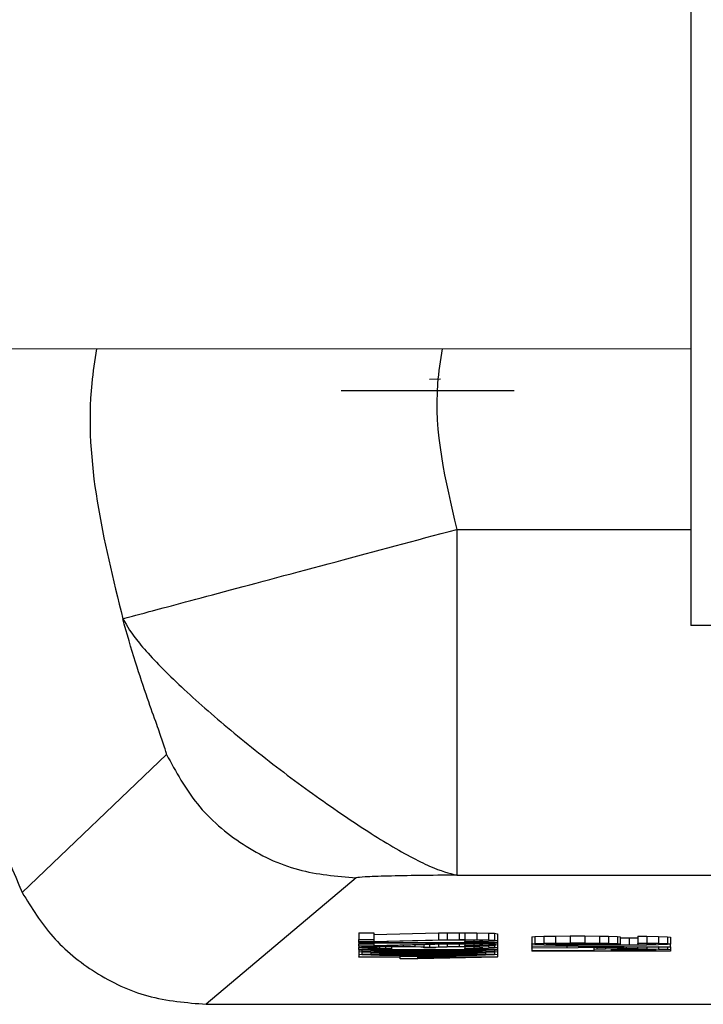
# Model space of a CAD drawing. Header units: inches. Extents: x 170 to 312, y 215 to 248.
# Tile 456 of 529: x 280.7078 to 280.7321, y 223.5383 to 223.5734. Entities that reach past the tile are written whole.
import ezdxf

# ---------------------------------------------------------------- set-up
doc = ezdxf.new("R2010")
doc.units = ezdxf.units.IN
doc.header["$LTSCALE"] = 0.25
doc.header["$MEASUREMENT"] = 0
doc.layers.add('MOTOR RH', color=7, linetype='Continuous')

msp = doc.modelspace()

# ---------------------------------------------------------------- linework, layer by layer
at = {"layer": 'MOTOR RH'}
for p, q in [((280.731702, 223.561647), (280.69724, 223.561648)), ((280.722386, 223.560578), (280.722779, 223.560589)), ((280.719245, 223.560168), (280.725397, 223.560168)), ((280.723356, 223.555229), (280.723356, 223.542929)), ((280.723356, 223.555229), (280.731689, 223.555228)), ((280.733601, 223.551805), (280.731676, 223.551805)), ((280.707901, 223.542311), (280.713033, 223.547221)), ((280.719776, 223.542835), (280.714449, 223.538334)), ((280.723356, 223.542929), (280.762167, 223.542928)), ((280.719878, 223.54088), (280.720401, 223.54088)), ((280.719878, 223.54088), (280.719878, 223.540634)), ((280.720401, 223.54088), (280.720401, 223.540634)), ((280.720401, 223.540816), (280.722705, 223.540873)), ((280.722705, 223.540873), (280.723019, 223.540878)), ((280.722705, 223.540873), (280.722705, 223.540627)), ((280.723019, 223.540878), (280.723438, 223.54088)), ((280.723019, 223.540878), (280.723019, 223.540632)), ((280.723438, 223.54088), (280.723647, 223.54088)), ((280.723438, 223.54088), (280.723438, 223.540634)), ((280.723647, 223.54088), (280.724066, 223.540878)), ((280.723647, 223.54088), (280.723647, 223.540634)), ((280.724066, 223.540878), (280.724485, 223.540869)), ((280.724066, 223.540878), (280.724066, 223.540632)), ((280.724485, 223.540869), (280.724694, 223.540859)), ((280.724485, 223.540869), (280.724485, 223.540623)), ((280.724694, 223.540859), (280.724799, 223.540846)), ((280.724694, 223.540859), (280.724694, 223.540613)), ((280.724799, 223.540846), (280.724799, 223.5406)), ((280.726029, 223.54073), (280.726134, 223.540741)), ((280.726029, 223.54073), (280.726029, 223.540484)), ((280.726134, 223.540741), (280.726448, 223.540752)), ((280.726134, 223.540741), (280.726134, 223.540495)), ((280.726448, 223.540752), (280.726867, 223.540759)), ((280.726448, 223.540752), (280.726448, 223.540506)), ((280.726867, 223.540759), (280.72739, 223.540764)), ((280.726867, 223.540759), (280.726867, 223.540513)), ((280.72739, 223.540764), (280.727914, 223.540764)), ((280.72739, 223.540764), (280.72739, 223.540518)), ((280.727914, 223.540764), (280.728437, 223.540759)), ((280.727914, 223.540764), (280.727914, 223.540518)), ((280.728437, 223.540759), (280.728752, 223.540752)), ((280.728437, 223.540513), (280.728437, 223.540759)), ((280.728752, 223.540752), (280.729066, 223.540741)), ((280.728752, 223.540752), (280.728752, 223.540506)), ((280.729066, 223.540741), (280.72917, 223.54073)), ((280.729066, 223.540741), (280.729066, 223.540495)), ((280.72917, 223.54073), (280.72917, 223.540484)), ((280.729799, 223.540759), (280.730113, 223.540757)), ((280.729799, 223.540759), (280.729799, 223.540513)), ((280.730113, 223.540757), (280.730532, 223.54075)), ((280.730113, 223.540757), (280.730113, 223.540511)), ((280.730532, 223.54075), (280.730846, 223.540739)), ((280.730532, 223.54075), (280.730532, 223.540504)), ((280.730846, 223.540739), (280.73095, 223.540727)), ((280.730846, 223.540739), (280.730846, 223.540493)), ((280.73095, 223.540727), (280.73095, 223.540481)), ((280.719878, 223.540552), (280.719878, 223.540634)), ((280.719878, 223.540634), (280.720401, 223.540634)), ((280.720401, 223.540552), (280.719878, 223.540552)), ((280.719878, 223.540534), (280.719878, 223.540552)), ((280.719878, 223.540534), (280.724799, 223.540534)), ((280.719878, 223.540534), (280.719878, 223.54052)), ((280.719878, 223.54052), (280.723961, 223.54052)), ((280.719878, 223.54052), (280.719878, 223.540488)), ((280.719878, 223.540406), (280.719878, 223.540488)), ((280.719878, 223.540488), (280.720401, 223.540488)), ((280.720401, 223.540406), (280.719878, 223.540406)), ((280.719878, 223.540406), (280.719878, 223.540356)), ((280.719878, 223.540356), (280.719982, 223.540365)), ((280.719878, 223.540338), (280.719878, 223.540356)), ((280.719982, 223.540406), (280.719982, 223.540365)), ((280.719982, 223.540365), (280.720192, 223.540375)), ((280.720192, 223.540406), (280.720192, 223.540375)), ((280.720192, 223.540375), (280.720401, 223.540381)), ((280.720401, 223.540634), (280.720401, 223.54057)), ((280.720401, 223.54057), (280.722705, 223.540627)), ((280.723019, 223.540616), (280.720401, 223.540552)), ((280.720401, 223.54052), (280.720401, 223.540488)), ((280.720401, 223.540488), (280.720401, 223.540425)), ((280.720401, 223.540425), (280.722705, 223.540481)), ((280.723019, 223.54047), (280.720401, 223.540406)), ((280.720401, 223.540381), (280.720401, 223.540406)), ((280.720401, 223.540381), (280.720715, 223.540386)), ((280.720506, 223.540365), (280.720401, 223.540354)), ((280.720401, 223.540354), (280.720401, 223.54034)), ((280.720611, 223.54037), (280.720506, 223.540365)), ((280.720506, 223.540365), (280.720506, 223.540329)), ((280.72082, 223.540375), (280.720611, 223.54037)), ((280.720611, 223.54037), (280.720611, 223.540324)), ((280.720715, 223.540414), (280.720715, 223.540386)), ((280.720715, 223.540386), (280.721029, 223.540388)), ((280.721029, 223.540377), (280.72082, 223.540375)), ((280.72082, 223.540375), (280.72082, 223.54032)), ((280.721029, 223.540422), (280.721029, 223.540388)), ((280.721029, 223.540388), (280.721448, 223.540388)), ((280.721448, 223.540377), (280.721029, 223.540377)), ((280.721029, 223.540377), (280.721029, 223.540318)), ((280.721448, 223.540432), (280.721448, 223.540388)), ((280.721448, 223.540388), (280.721867, 223.540386)), ((280.721867, 223.540372), (280.721448, 223.540377)), ((280.721867, 223.540442), (280.721867, 223.540386)), ((280.721867, 223.540386), (280.722181, 223.540381)), ((280.722076, 223.540365), (280.721867, 223.540372)), ((280.722181, 223.540352), (280.722076, 223.540365)), ((280.722181, 223.54045), (280.722181, 223.540381)), ((280.722181, 223.540381), (280.722391, 223.54037)), ((280.722391, 223.540455), (280.722391, 223.54037)), ((280.722391, 223.54037), (280.722705, 223.540379)), ((280.722809, 223.540365), (280.7226, 223.540352)), ((280.722705, 223.540627), (280.723019, 223.540632)), ((280.722705, 223.54052), (280.722705, 223.540481)), ((280.722705, 223.540481), (280.723019, 223.540486)), ((280.722705, 223.540462), (280.722705, 223.540379)), ((280.722705, 223.540379), (280.723019, 223.540384)), ((280.723019, 223.54037), (280.722809, 223.540365)), ((280.723019, 223.540632), (280.723438, 223.540634)), ((280.723438, 223.54062), (280.723019, 223.540616)), ((280.723019, 223.54052), (280.723019, 223.540486)), ((280.723019, 223.540486), (280.723438, 223.540488)), ((280.723438, 223.540475), (280.723019, 223.54047)), ((280.723019, 223.54047), (280.723019, 223.540384)), ((280.723019, 223.540384), (280.723438, 223.540386)), ((280.723438, 223.540374), (280.723019, 223.54037)), ((280.723961, 223.54052), (280.723228, 223.540506)), ((280.723228, 223.54052), (280.723228, 223.540506)), ((280.723228, 223.540506), (280.724066, 223.540506)), ((280.723438, 223.540634), (280.723647, 223.540634)), ((280.723647, 223.54062), (280.723438, 223.54062)), ((280.723438, 223.540506), (280.723438, 223.540488)), ((280.723438, 223.540488), (280.723647, 223.540488)), ((280.723647, 223.540475), (280.723438, 223.540475)), ((280.723438, 223.540475), (280.723438, 223.540386)), ((280.723438, 223.540386), (280.723647, 223.540386)), ((280.723647, 223.540374), (280.723438, 223.540374)), ((280.723647, 223.540634), (280.724066, 223.540632)), ((280.723961, 223.540616), (280.723647, 223.54062)), ((280.723647, 223.54062), (280.723647, 223.540566)), ((280.723647, 223.540566), (280.723961, 223.54057)), ((280.723647, 223.540554), (280.723647, 223.540566)), ((280.724066, 223.540557), (280.723647, 223.540554)), ((280.723647, 223.540506), (280.723647, 223.540488)), ((280.723647, 223.540488), (280.724066, 223.540486)), ((280.723961, 223.54047), (280.723647, 223.540475)), ((280.723647, 223.540475), (280.723647, 223.54042)), ((280.723647, 223.54042), (280.723961, 223.540425)), ((280.723647, 223.540409), (280.723647, 223.54042)), ((280.724066, 223.540411), (280.723647, 223.540409)), ((280.723647, 223.540409), (280.723647, 223.540386)), ((280.723647, 223.540386), (280.724066, 223.540384)), ((280.723961, 223.54037), (280.723647, 223.540374)), ((280.723647, 223.540374), (280.723647, 223.54032)), ((280.724171, 223.540609), (280.723961, 223.540616)), ((280.723961, 223.540616), (280.723961, 223.54057)), ((280.723961, 223.54057), (280.724171, 223.540577)), ((280.724171, 223.540463), (280.723961, 223.54047)), ((280.723961, 223.54047), (280.723961, 223.540425)), ((280.723961, 223.540425), (280.724171, 223.540431)), ((280.724171, 223.540363), (280.723961, 223.54037)), ((280.723961, 223.54037), (280.723961, 223.540324)), ((280.724066, 223.540632), (280.724485, 223.540623)), ((280.724485, 223.540566), (280.724066, 223.540557)), ((280.724066, 223.540506), (280.724799, 223.54052)), ((280.724066, 223.540506), (280.724066, 223.540486)), ((280.724066, 223.540486), (280.724485, 223.540477)), ((280.724485, 223.54042), (280.724066, 223.540411)), ((280.724066, 223.540411), (280.724066, 223.540384)), ((280.724066, 223.540384), (280.724485, 223.540374)), ((280.724275, 223.540598), (280.724171, 223.540609)), ((280.724171, 223.540609), (280.724171, 223.540577)), ((280.724171, 223.540577), (280.724275, 223.540588)), ((280.724275, 223.540452), (280.724171, 223.540463)), ((280.724171, 223.540463), (280.724171, 223.540431)), ((280.724171, 223.540431), (280.724275, 223.540443)), ((280.724275, 223.540352), (280.724171, 223.540363)), ((280.724171, 223.540363), (280.724171, 223.540331)), ((280.724275, 223.540588), (280.724275, 223.540598)), ((280.724275, 223.540443), (280.724275, 223.540452)), ((280.724485, 223.540623), (280.724694, 223.540613)), ((280.724694, 223.540575), (280.724485, 223.540566)), ((280.724485, 223.540514), (280.724485, 223.540477)), ((280.724485, 223.540477), (280.724694, 223.540468)), ((280.724694, 223.540429), (280.724485, 223.54042)), ((280.724485, 223.54042), (280.724485, 223.540374)), ((280.724485, 223.540374), (280.724694, 223.540365)), ((280.724694, 223.540613), (280.724799, 223.5406)), ((280.724799, 223.540591), (280.724694, 223.540575)), ((280.724694, 223.540518), (280.724694, 223.540468)), ((280.724694, 223.540468), (280.724799, 223.540454)), ((280.724799, 223.540445), (280.724694, 223.540429)), ((280.724694, 223.540429), (280.724694, 223.540365)), ((280.724694, 223.540365), (280.724799, 223.540349)), ((280.724799, 223.5406), (280.724799, 223.540591)), ((280.724799, 223.540591), (280.724799, 223.540534)), ((280.724799, 223.54052), (280.724799, 223.540534)), ((280.724799, 223.54052), (280.724799, 223.540454)), ((280.724799, 223.540454), (280.724799, 223.540445)), ((280.724799, 223.540445), (280.724799, 223.540349)), ((280.726029, 223.540484), (280.726134, 223.540495)), ((280.726029, 223.540472), (280.726029, 223.540484)), ((280.726134, 223.540461), (280.726029, 223.540472)), ((280.726029, 223.540472), (280.726029, 223.540418)), ((280.726029, 223.540418), (280.73095, 223.540381)), ((280.726029, 223.540404), (280.726029, 223.540418)), ((280.727286, 223.540395), (280.726029, 223.540404)), ((280.726029, 223.540404), (280.726029, 223.54034)), ((280.73095, 223.540363), (280.726029, 223.540327)), ((280.726134, 223.540495), (280.726448, 223.540506)), ((280.726448, 223.54045), (280.726134, 223.540461)), ((280.726448, 223.540506), (280.726867, 223.540513)), ((280.726867, 223.540443), (280.726448, 223.54045)), ((280.726553, 223.540486), (280.726657, 223.540493)), ((280.726553, 223.54047), (280.726553, 223.540486)), ((280.726657, 223.540463), (280.726553, 223.54047)), ((280.726657, 223.540493), (280.726867, 223.5405)), ((280.726657, 223.540463), (280.726657, 223.540493)), ((280.726867, 223.540456), (280.726657, 223.540463)), ((280.726867, 223.540513), (280.72739, 223.540518)), ((280.726867, 223.5405), (280.727181, 223.540504)), ((280.726867, 223.540456), (280.726867, 223.5405)), ((280.727181, 223.540452), (280.726867, 223.540456)), ((280.72739, 223.540438), (280.726867, 223.540443)), ((280.727181, 223.540504), (280.727495, 223.540506)), ((280.727181, 223.540452), (280.727181, 223.540504)), ((280.727495, 223.54045), (280.727181, 223.540452)), ((280.727286, 223.540349), (280.727286, 223.540395)), ((280.72739, 223.540518), (280.727914, 223.540518)), ((280.728123, 223.540436), (280.72739, 223.540438)), ((280.727495, 223.540506), (280.727809, 223.540506)), ((280.727495, 223.54045), (280.727495, 223.540506)), ((280.727809, 223.54045), (280.727495, 223.54045)), ((280.727704, 223.540352), (280.727704, 223.540393)), ((280.727704, 223.540393), (280.730532, 223.540372)), ((280.730532, 223.540372), (280.727704, 223.540352)), ((280.727809, 223.540506), (280.728123, 223.540504)), ((280.727809, 223.54045), (280.727809, 223.540506)), ((280.728123, 223.540452), (280.727809, 223.54045)), ((280.727914, 223.540518), (280.728437, 223.540513)), ((280.728123, 223.540504), (280.728333, 223.5405)), ((280.728123, 223.540452), (280.728123, 223.540504)), ((280.728333, 223.540456), (280.728123, 223.540452)), ((280.728856, 223.540436), (280.728123, 223.540436)), ((280.728333, 223.5405), (280.728542, 223.540493)), ((280.728333, 223.540456), (280.728333, 223.5405)), ((280.728542, 223.540463), (280.728333, 223.540456)), ((280.728437, 223.540513), (280.728752, 223.540506)), ((280.728542, 223.540493), (280.728647, 223.540486)), ((280.728542, 223.540463), (280.728542, 223.540493)), ((280.728647, 223.54047), (280.728542, 223.540463)), ((280.728647, 223.540486), (280.728647, 223.54047)), ((280.729066, 223.540461), (280.728647, 223.540447)), ((280.728647, 223.540447), (280.728856, 223.540447)), ((280.728752, 223.540506), (280.729066, 223.540495)), ((280.728856, 223.540454), (280.728856, 223.540447)), ((280.728856, 223.540447), (280.729484, 223.54045)), ((280.729589, 223.540438), (280.728856, 223.540436)), ((280.729066, 223.540495), (280.72917, 223.540484)), ((280.72917, 223.540472), (280.729066, 223.540461)), ((280.72917, 223.540694), (280.729484, 223.540696)), ((280.72917, 223.540484), (280.72917, 223.540472)), ((280.729484, 223.540696), (280.729484, 223.54045)), ((280.729484, 223.54045), (280.729799, 223.540452)), ((280.729484, 223.540696), (280.729799, 223.540698)), ((280.730113, 223.540443), (280.729589, 223.540438)), ((280.729799, 223.540513), (280.730113, 223.540511)), ((280.729799, 223.540502), (280.729799, 223.540513)), ((280.730113, 223.540497), (280.729799, 223.540502)), ((280.729799, 223.540502), (280.729799, 223.540452)), ((280.729799, 223.540452), (280.730113, 223.540456)), ((280.729799, 223.540308), (280.729799, 223.540354)), ((280.730113, 223.540511), (280.730532, 223.540504)), ((280.730322, 223.54049), (280.730113, 223.540497)), ((280.730113, 223.540497), (280.730113, 223.540456)), ((280.730113, 223.540456), (280.730322, 223.540463)), ((280.730532, 223.540449), (280.730113, 223.540443)), ((280.730113, 223.540357), (280.730113, 223.540306)), ((280.730427, 223.540484), (280.730322, 223.54049)), ((280.730322, 223.54049), (280.730322, 223.540463)), ((280.730322, 223.540463), (280.730427, 223.54047)), ((280.730427, 223.54047), (280.730427, 223.540484)), ((280.730532, 223.540504), (280.730846, 223.540493)), ((280.730846, 223.540461), (280.730532, 223.540449)), ((280.730532, 223.54036), (280.730532, 223.540299)), ((280.730846, 223.540493), (280.73095, 223.540481)), ((280.73095, 223.540472), (280.730846, 223.540461)), ((280.730846, 223.540362), (280.730846, 223.54029)), ((280.73095, 223.540481), (280.73095, 223.540472)), ((280.73095, 223.540381), (280.73095, 223.540472)), ((280.73095, 223.540381), (280.73095, 223.540363)), ((280.73095, 223.540363), (280.73095, 223.540279)), ((280.719982, 223.540329), (280.719878, 223.540338)), ((280.719878, 223.540288), (280.719878, 223.540338)), ((280.719878, 223.540288), (280.724799, 223.540288)), ((280.719878, 223.540288), (280.719878, 223.540274)), ((280.719878, 223.540274), (280.723961, 223.540274)), ((280.719878, 223.540274), (280.719878, 223.540202)), ((280.719878, 223.540202), (280.719982, 223.540215)), ((280.719982, 223.540188), (280.719878, 223.540202)), ((280.719878, 223.540202), (280.719878, 223.540019)), ((280.719878, 223.540101), (280.719982, 223.540115)), ((280.719982, 223.540088), (280.719878, 223.540101)), ((280.719878, 223.540019), (280.721343, 223.540019)), ((280.719878, 223.540006), (280.719878, 223.540019)), ((280.721343, 223.540006), (280.719878, 223.540006)), ((280.720192, 223.54032), (280.719982, 223.540329)), ((280.719982, 223.540274), (280.719982, 223.540215)), ((280.719982, 223.540215), (280.720296, 223.540227)), ((280.720296, 223.540176), (280.719982, 223.540188)), ((280.719982, 223.540188), (280.719982, 223.540115)), ((280.719982, 223.540115), (280.720296, 223.540126)), ((280.720296, 223.540076), (280.719982, 223.540088)), ((280.720401, 223.540313), (280.720192, 223.54032)), ((280.720296, 223.540274), (280.720296, 223.540227)), ((280.720296, 223.540227), (280.720611, 223.540233)), ((280.720611, 223.54017), (280.720296, 223.540176)), ((280.720296, 223.540176), (280.720296, 223.540126)), ((280.720296, 223.540126), (280.720611, 223.540133)), ((280.720611, 223.54007), (280.720296, 223.540076)), ((280.720401, 223.54034), (280.720506, 223.540329)), ((280.720715, 223.540309), (280.720401, 223.540313)), ((280.720401, 223.540202), (280.720506, 223.540213)), ((280.720506, 223.54019), (280.720401, 223.540202)), ((280.720401, 223.540101), (280.720506, 223.540113)), ((280.720506, 223.54009), (280.720401, 223.540101)), ((280.720506, 223.540329), (280.720611, 223.540324)), ((280.720506, 223.540213), (280.720715, 223.54022)), ((280.720506, 223.54019), (280.720506, 223.540213)), ((280.720715, 223.540183), (280.720506, 223.54019)), ((280.720506, 223.540113), (280.720715, 223.54012)), ((280.720506, 223.54009), (280.720506, 223.540113)), ((280.720715, 223.540083), (280.720506, 223.54009)), ((280.720611, 223.540324), (280.72082, 223.54032)), ((280.720611, 223.540274), (280.720611, 223.540233)), ((280.720611, 223.540233), (280.721029, 223.540238)), ((280.721029, 223.540165), (280.720611, 223.54017)), ((280.720611, 223.54017), (280.720611, 223.540133)), ((280.720611, 223.540133), (280.721029, 223.540138)), ((280.721029, 223.540065), (280.720611, 223.54007)), ((280.721029, 223.540306), (280.720715, 223.540309)), ((280.720715, 223.54022), (280.721343, 223.540229)), ((280.720715, 223.540183), (280.720715, 223.54022)), ((280.721343, 223.540174), (280.720715, 223.540183)), ((280.720715, 223.54012), (280.721343, 223.540129)), ((280.720715, 223.540083), (280.720715, 223.54012)), ((280.721343, 223.540074), (280.720715, 223.540083)), ((280.72082, 223.54032), (280.721029, 223.540318)), ((280.721029, 223.540318), (280.721029, 223.540306)), ((280.721029, 223.540274), (280.721029, 223.540238)), ((280.721029, 223.540238), (280.721343, 223.54024)), ((280.721343, 223.540163), (280.721029, 223.540165)), ((280.721029, 223.540165), (280.721029, 223.540138)), ((280.721029, 223.540138), (280.721343, 223.54014)), ((280.721343, 223.540063), (280.721029, 223.540065)), ((280.721343, 223.540274), (280.721343, 223.54024)), ((280.721343, 223.54024), (280.721867, 223.540242)), ((280.721343, 223.540229), (280.721972, 223.540231)), ((280.721343, 223.540174), (280.721343, 223.540229)), ((280.721972, 223.540172), (280.721343, 223.540174)), ((280.721867, 223.540161), (280.721343, 223.540163)), ((280.721343, 223.540163), (280.721343, 223.54014)), ((280.721343, 223.54014), (280.721867, 223.540142)), ((280.721343, 223.540129), (280.721972, 223.540131)), ((280.721343, 223.540074), (280.721343, 223.540129)), ((280.721972, 223.540072), (280.721343, 223.540074)), ((280.721867, 223.54006), (280.721343, 223.540063)), ((280.721343, 223.540063), (280.721343, 223.540042)), ((280.721343, 223.540042), (280.721972, 223.540042)), ((280.721343, 223.540019), (280.721343, 223.540042)), ((280.721343, 223.539951), (280.721343, 223.540006)), ((280.721867, 223.540274), (280.721867, 223.540242)), ((280.721867, 223.540242), (280.722809, 223.540242)), ((280.722809, 223.540161), (280.721867, 223.540161)), ((280.721867, 223.540161), (280.721867, 223.540142)), ((280.721867, 223.540142), (280.722809, 223.540142)), ((280.722809, 223.54006), (280.721867, 223.54006)), ((280.721972, 223.540231), (280.722705, 223.540231)), ((280.721972, 223.540172), (280.721972, 223.540231)), ((280.722705, 223.540172), (280.721972, 223.540172)), ((280.721972, 223.540131), (280.722705, 223.540131)), ((280.721972, 223.540072), (280.721972, 223.540131)), ((280.722705, 223.540072), (280.721972, 223.540072)), ((280.721972, 223.54006), (280.721972, 223.540042)), ((280.721972, 223.540042), (280.721972, 223.540019)), ((280.721972, 223.540019), (280.724799, 223.540019)), ((280.724799, 223.540006), (280.721972, 223.539951)), ((280.721972, 223.540006), (280.723961, 223.540006)), ((280.723961, 223.540006), (280.721972, 223.539967)), ((280.721972, 223.539967), (280.721972, 223.540006)), ((280.722181, 223.540343), (280.722181, 223.540352)), ((280.7226, 223.540343), (280.722181, 223.540343)), ((280.7226, 223.540352), (280.7226, 223.540343)), ((280.722705, 223.540231), (280.723333, 223.540229)), ((280.722705, 223.540172), (280.722705, 223.540231)), ((280.723333, 223.540174), (280.722705, 223.540172)), ((280.722705, 223.540131), (280.723333, 223.540129)), ((280.722705, 223.540072), (280.722705, 223.540131)), ((280.723333, 223.540074), (280.722705, 223.540072)), ((280.722809, 223.540274), (280.722809, 223.540242)), ((280.722809, 223.540242), (280.723333, 223.54024)), ((280.723333, 223.540163), (280.722809, 223.540161)), ((280.722809, 223.540161), (280.722809, 223.540142)), ((280.722809, 223.540142), (280.723333, 223.54014)), ((280.723333, 223.540063), (280.722809, 223.54006)), ((280.723961, 223.540274), (280.723228, 223.540261)), ((280.723228, 223.540274), (280.723228, 223.540261)), ((280.723228, 223.540261), (280.724066, 223.540261)), ((280.723333, 223.540261), (280.723333, 223.54024)), ((280.723333, 223.54024), (280.723647, 223.540238)), ((280.723333, 223.540229), (280.723961, 223.54022)), ((280.723333, 223.540229), (280.723333, 223.540174)), ((280.723961, 223.540183), (280.723333, 223.540174)), ((280.723647, 223.540165), (280.723333, 223.540163)), ((280.723333, 223.540163), (280.723333, 223.54014)), ((280.723333, 223.54014), (280.723647, 223.540138)), ((280.723333, 223.540129), (280.723961, 223.54012)), ((280.723333, 223.540129), (280.723333, 223.540074)), ((280.723961, 223.540083), (280.723333, 223.540074)), ((280.723647, 223.540065), (280.723333, 223.540063)), ((280.723647, 223.54032), (280.723961, 223.540324)), ((280.723647, 223.540308), (280.723647, 223.54032)), ((280.724066, 223.540311), (280.723647, 223.540308)), ((280.723647, 223.540261), (280.723647, 223.540238)), ((280.723647, 223.540238), (280.724066, 223.540233)), ((280.724066, 223.54017), (280.723647, 223.540165)), ((280.723647, 223.540165), (280.723647, 223.540138)), ((280.723647, 223.540138), (280.724066, 223.540133)), ((280.724066, 223.540069), (280.723647, 223.540065)), ((280.723961, 223.540324), (280.724171, 223.540331)), ((280.723961, 223.54022), (280.724171, 223.540213)), ((280.723961, 223.540183), (280.723961, 223.54022)), ((280.724171, 223.54019), (280.723961, 223.540183)), ((280.723961, 223.54012), (280.724171, 223.540113)), ((280.723961, 223.540083), (280.723961, 223.54012)), ((280.724171, 223.54009), (280.723961, 223.540083)), ((280.724485, 223.54032), (280.724066, 223.540311)), ((280.724066, 223.540261), (280.724799, 223.540274)), ((280.724066, 223.540261), (280.724066, 223.540233)), ((280.724066, 223.540233), (280.72438, 223.540227)), ((280.72438, 223.540176), (280.724066, 223.54017)), ((280.724066, 223.54017), (280.724066, 223.540133)), ((280.724066, 223.540133), (280.72438, 223.540126)), ((280.72438, 223.540076), (280.724066, 223.540069)), ((280.724171, 223.540331), (280.724275, 223.540343)), ((280.724171, 223.540213), (280.724275, 223.540201)), ((280.724171, 223.54019), (280.724171, 223.540213)), ((280.724275, 223.540201), (280.724171, 223.54019)), ((280.724171, 223.540113), (280.724275, 223.540101)), ((280.724171, 223.54009), (280.724171, 223.540113)), ((280.724275, 223.540101), (280.724171, 223.54009)), ((280.724275, 223.540343), (280.724275, 223.540352)), ((280.72438, 223.540267), (280.72438, 223.540227)), ((280.72438, 223.540227), (280.724694, 223.540215)), ((280.724694, 223.540188), (280.72438, 223.540176)), ((280.72438, 223.540176), (280.72438, 223.540126)), ((280.72438, 223.540126), (280.724694, 223.540115)), ((280.724694, 223.540088), (280.72438, 223.540076)), ((280.724694, 223.540329), (280.724485, 223.54032)), ((280.724799, 223.540345), (280.724694, 223.540329)), ((280.724694, 223.540272), (280.724694, 223.540215)), ((280.724694, 223.540215), (280.724799, 223.540201)), ((280.724799, 223.540201), (280.724694, 223.540188)), ((280.724694, 223.540188), (280.724694, 223.540115)), ((280.724694, 223.540115), (280.724799, 223.540101)), ((280.724799, 223.540101), (280.724694, 223.540088)), ((280.724799, 223.540349), (280.724799, 223.540345)), ((280.724799, 223.540345), (280.724799, 223.540288)), ((280.724799, 223.540274), (280.724799, 223.540288)), ((280.724799, 223.540274), (280.724799, 223.540101)), ((280.724799, 223.540101), (280.724799, 223.540019)), ((280.724799, 223.540006), (280.724799, 223.540019)), ((280.726029, 223.54034), (280.727286, 223.540349)), ((280.726029, 223.540327), (280.726029, 223.54034)), ((280.726029, 223.540327), (280.726029, 223.540238)), ((280.728228, 223.540238), (280.726029, 223.540238)), ((280.726029, 223.540238), (280.726029, 223.540224)), ((280.73095, 223.540224), (280.726029, 223.540224)), ((280.728228, 223.540343), (280.728228, 223.540279)), ((280.728333, 223.54029), (280.728228, 223.540279)), ((280.728228, 223.540279), (280.728228, 223.540238)), ((280.728333, 223.540344), (280.728333, 223.54029)), ((280.728647, 223.540299), (280.728333, 223.54029)), ((280.728647, 223.540346), (280.728647, 223.540299)), ((280.729066, 223.540306), (280.728647, 223.540299)), ((280.728856, 223.540281), (280.728961, 223.540288)), ((280.728856, 223.540238), (280.728856, 223.540281)), ((280.730427, 223.540238), (280.728856, 223.540238)), ((280.728961, 223.540288), (280.72917, 223.540292)), ((280.729066, 223.540349), (280.729066, 223.540306)), ((280.72938, 223.540308), (280.729066, 223.540306)), ((280.72917, 223.540292), (280.729484, 223.540295)), ((280.72938, 223.540351), (280.72938, 223.540308)), ((280.729799, 223.540308), (280.72938, 223.540308)), ((280.729484, 223.540295), (280.729799, 223.540295)), ((280.729799, 223.540308), (280.730113, 223.540306)), ((280.729799, 223.540295), (280.730113, 223.540292)), ((280.730113, 223.540306), (280.730532, 223.540299)), ((280.730113, 223.540292), (280.730322, 223.540288)), ((280.730322, 223.540288), (280.730427, 223.540281)), ((280.730427, 223.540281), (280.730427, 223.540238)), ((280.730532, 223.540299), (280.730846, 223.54029)), ((280.730846, 223.54029), (280.73095, 223.540279)), ((280.73095, 223.540279), (280.73095, 223.540224)), ((280.721972, 223.539951), (280.721343, 223.539951)), ((280.714449, 223.538334), (280.771074, 223.538333))]:
    msp.add_line(p, q, dxfattribs=at)
for points, knots in [([(280.731689, 223.551805), (280.731689, 223.552109), (280.731689, 223.552717), (280.731689, 223.557677), (280.731689, 223.565263), (280.731689, 223.572732), (280.731689, 223.576466)], [0, 0, 0, 0, 0.249981, 0.499988, 0.749994, 1, 1, 1, 1]), ([(280.703624, 223.561648), (280.70357, 223.56124), (280.703105, 223.557728), (280.704264, 223.550952), (280.706689, 223.545191), (280.707901, 223.542311)], [0, 0, 0, 0, 0.061606, 0.530789, 1, 1, 1, 1]), ([(280.710539, 223.561648), (280.710478, 223.561239), (280.710002, 223.55804), (280.710792, 223.554841), (280.711482, 223.552051)], [0, 0, 0, 0, 0.127879, 1, 1, 1, 1]), ([(280.722835, 223.561648), (280.722771, 223.561238), (280.722436, 223.559099), (280.722945, 223.556959), (280.723356, 223.555229)], [0, 0, 0, 0, 0.191219, 1, 1, 1, 1]), ([(280.711478, 223.552051), (280.711685, 223.552106), (280.712116, 223.552221), (280.714892, 223.552964), (280.718844, 223.554021), (280.72189, 223.554837), (280.723356, 223.555229)], [0, 0, 0, 0, 0.240534, 0.5, 0.759466, 1, 1, 1, 1]), ([(280.711478, 223.55205), (280.71163, 223.551791), (280.711934, 223.551273), (280.713206, 223.549927), (280.71492, 223.548398), (280.716929, 223.546764), (280.719022, 223.54525), (280.720914, 223.544002), (280.722517, 223.543142), (280.723076, 223.543), (280.723356, 223.542929)], [0, 0, 0, 0, 0.124949, 0.250121, 0.375074, 0.500105, 0.625053, 0.749996, 0.875042, 1, 1, 1, 1]), ([(280.713033, 223.547221), (280.713033, 223.547221), (280.713033, 223.547221), (280.713033, 223.547221), (280.713033, 223.547221), (280.713033, 223.547221), (280.713033, 223.547221), (280.713034, 223.547222), (280.713036, 223.547229), (280.713029, 223.547291), (280.712924, 223.547614), (280.712673, 223.548321), (280.712342, 223.549264), (280.711912, 223.550521), (280.711627, 223.551525), (280.711478, 223.55205)], [0, 0, 0, 0, 0.000008, 0.000022, 0.000073, 0.000262, 0.000983, 0.003803, 0.014919, 0.058685, 0.232591, 0.370405, 0.548173, 0.763622, 1, 1, 1, 1]), ([(280.713033, 223.54722), (280.713367, 223.546609), (280.714049, 223.54536), (280.715704, 223.543949), (280.717664, 223.543009), (280.719082, 223.542892), (280.719776, 223.542835)], [0, 0, 0, 0, 0.24474, 0.5, 0.75526, 1, 1, 1, 1]), ([(280.723356, 223.542929), (280.722903, 223.542925), (280.721978, 223.542917), (280.720873, 223.542894), (280.720008, 223.542867), (280.719852, 223.542845), (280.719776, 223.542835)], [0, 0, 0, 0, 0.24604, 0.503023, 0.757187, 1, 1, 1, 1]), ([(280.707901, 223.542311), (280.708238, 223.541766), (280.708924, 223.540658), (280.710483, 223.539395), (280.712358, 223.538507), (280.713745, 223.538392), (280.714449, 223.538334)], [0, 0, 0, 0, 0.237934, 0.483967, 0.738018, 1, 1, 1, 1])]:
    msp.add_open_spline(points, degree=3, knots=knots, dxfattribs=at)

doc.saveas('drawing.dxf')
